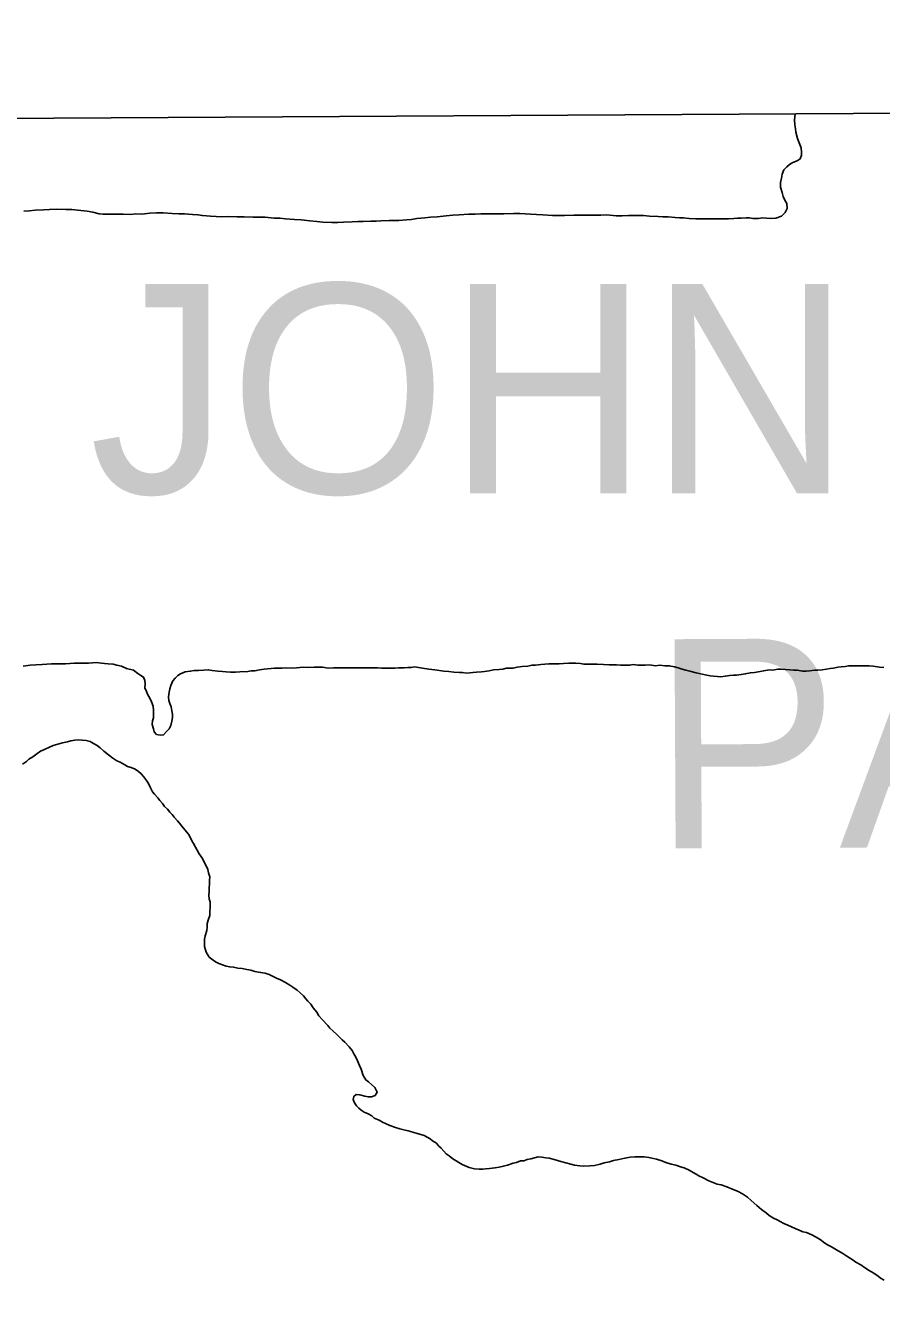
# Model space of a CAD drawing. Extents: x 3477039 to 3515015, y 546746 to 572297.
# Drawn here: x 3497930 to 3498748, y 569260 to 570479 of the extents above; entities that cross this region are included whole.
import ezdxf

# ---------------------------------------------------------------- set-up
doc = ezdxf.new("R2010")
doc.units = 0
for name, color, linetype in [('V-GRID-FRAM', 7, 'Continuous'), ('V-TOPO-GNAM-IDEN', 7, 'Continuous'), ('V-TOPO-SHOR', 7, 'Continuous')]:
    doc.layers.add(name, color=color, linetype=linetype)

msp = doc.modelspace()

# ---------------------------------------------------------------- linework, layer by layer
at = {"layer": 'V-GRID-FRAM'}
msp.add_lwpolyline([(3481168.5, 570290.2), (3512800, 570478.9), (3512916.4, 552296.1), (3481269, 552107.3), (3481168.5, 570290.2)], dxfattribs=at)
at = {"layer": 'V-TOPO-SHOR'}
for points in [[(3498665.8, 570394.6), (3498665.1, 570388.7), (3498665.4, 570384), (3498666.2, 570380.1), (3498666.5, 570377), (3498668.1, 570370.8), (3498669.6, 570366.9), (3498671.5, 570361.9), (3498671.9, 570358), (3498671.8, 570354.9), (3498670.7, 570351.4), (3498667.9, 570349.5), (3498663.6, 570347.9), (3498660.5, 570346), (3498657.8, 570343.7), (3498655.1, 570341), (3498653.5, 570336.7), (3498652.7, 570332.9), (3498651.9, 570329), (3498651.9, 570324.3), (3498653.4, 570319.3), (3498654.5, 570315.4), (3498656, 570311.9), (3498658, 570308.8), (3498658.3, 570304.1), (3498656.4, 570300.2), (3498652.8, 570296.8), (3498647.4, 570294.9), (3498642.7, 570294.5), (3498638.5, 570294.9), (3498634.6, 570295), (3498630.7, 570294.6), (3498625.3, 570294.6), (3498622.2, 570295), (3498619.1, 570295.1), (3498614.4, 570294.7), (3498610.9, 570294.7), (3498607.4, 570294.3), (3498602, 570294), (3498598.5, 570294), (3498595, 570294), (3498589.9, 570294.1), (3498586.5, 570294.1), (3498581.4, 570294.1), (3498578.3, 570294.1), (3498575.2, 570294.2), (3498570.9, 570294.2), (3498564.7, 570294.6), (3498559.3, 570295), (3498555.4, 570295.1), (3498551.1, 570295.5), (3498544.6, 570295.9), (3498539.5, 570295.9), (3498534.9, 570296.4), (3498526.7, 570296.8), (3498520.9, 570297.2), (3498515.5, 570297.3), (3498506.5, 570297.3), (3498500.7, 570297), (3498494.9, 570297), (3498486, 570297.8), (3498480.1, 570297.5), (3498474.3, 570297.5), (3498465.4, 570297.6), (3498460, 570297.6), (3498454.5, 570297.7)], [(3498454.5, 570297.7), (3498445.6, 570297.3), (3498439.4, 570297.4), (3498433.9, 570297.4), (3498424.6, 570297.8), (3498418.8, 570298.3), (3498413, 570298.7), (3498402.9, 570299.1), (3498396.7, 570299.2), (3498387.4, 570298.9), (3498381.2, 570298.9), (3498375, 570298.9), (3498365.6, 570299), (3498360.2, 570298.6), (3498354, 570298.7), (3498344.7, 570298), (3498338.9, 570297.6), (3498332.3, 570296.9), (3498323.7, 570296.2), (3498317.5, 570295.8), (3498312.1, 570295.1), (3498304.3, 570294.3), (3498299.2, 570293.6), (3498294.6, 570293.2), (3498287.2, 570292.5), (3498282.2, 570292.5), (3498277.9, 570292.6), (3498270.1, 570292.2), (3498265.5, 570291.9), (3498260.4, 570291.9), (3498253.1, 570291.6), (3498248, 570291.6), (3498242.6, 570291.2), (3498234.4, 570290.9), (3498229, 570290.6), (3498223.2, 570290.6), (3498214.6, 570291), (3498208.8, 570291.5), (3498202.2, 570292.3), (3498193.7, 570293.1), (3498187.5, 570293.5), (3498178.9, 570294), (3498173.5, 570294.8), (3498168.1, 570294.8), (3498159.5, 570295.7), (3498153.7, 570295.7), (3498147.9, 570295.7), (3498139.4, 570296.2), (3498132.8, 570296.2), (3498123.8, 570296.3), (3498118, 570295.9), (3498112.6, 570296.3), (3498107.2, 570296.8), (3498099.4, 570297.2), (3498095.1, 570298), (3498090.1, 570298.4), (3498082.3, 570298.9), (3498076.9, 570298.9), (3498070.7, 570299.3), (3498061.8, 570299.8), (3498055.6, 570299.8), (3498049.3, 570299.5), (3498041.6, 570298.7), (3498035.8, 570298.8), (3498031.1, 570298.4), (3498023.7, 570298.5), (3498019.5, 570298.5), (3498014.4, 570298.5), (3498007.8, 570298.6), (3498004.7, 570298.6), (3498000.8, 570299), (3497994.6, 570300.6), (3497989.2, 570301.4), (3497983.4, 570302.2), (3497974.8, 570303), (3497969, 570303.1), (3497960.1, 570303.5), (3497953.5, 570303.2), (3497947.7, 570302.8), (3497939.5, 570302.5), (3497934.1, 570301.7), (3497928.7, 570301.4)], [(3497928.3, 569866.7), (3497934.9, 569867.5), (3497940.4, 569867.8), (3497946.2, 569868.2), (3497950.9, 569868.5), (3497955.1, 569868.9), (3497958.6, 569868.9), (3497964.8, 569868.8), (3497968.7, 569868.8), (3497976.9, 569869.5), (3497980, 569869.5), (3497984.3, 569869.5), (3497987.4, 569869.5), (3497990.5, 569869.4), (3497994.4, 569869.8), (3497997.9, 569870.2), (3498002.9, 569869.4), (3498006, 569869.3), (3498009.5, 569868.9), (3498014.2, 569868.5), (3498017.7, 569867.7), (3498022.3, 569866.5), (3498027, 569864.5), (3498033.6, 569862.9), (3498037.8, 569859.8), (3498040.5, 569857.8), (3498043.2, 569856.3), (3498044.4, 569852.8), (3498044.7, 569849.3), (3498044.3, 569845.8), (3498045.9, 569842.3), (3498047.4, 569839.2), (3498049.3, 569836), (3498050.8, 569832.5), (3498052.4, 569828.3), (3498052.7, 569824.4), (3498052.7, 569820.5), (3498052.7, 569817.4), (3498051.9, 569814.3), (3498051.5, 569810.8), (3498052.6, 569806.9), (3498053.4, 569803.8), (3498055.7, 569801.4), (3498059.2, 569800.6), (3498062.3, 569801), (3498065.4, 569804.5), (3498067.8, 569806.8), (3498069.3, 569809.9), (3498070.1, 569814.2), (3498070.9, 569817.7), (3498071, 569820.8), (3498070.2, 569823.9), (3498069.5, 569827.8), (3498068.3, 569830.9)], [(3498068.3, 569830.9), (3498067.5, 569834), (3498067.2, 569837.5), (3498067.6, 569841.8), (3498068.4, 569844.9), (3498069.2, 569848.3), (3498071.2, 569852.6), (3498073.5, 569855.3), (3498075.9, 569857.6), (3498078.6, 569859.2), (3498082.9, 569861.1), (3498087.9, 569861.8), (3498091.8, 569862.6), (3498095.7, 569862.5), (3498100.4, 569862.9), (3498105.4, 569863.3), (3498108.9, 569862.5), (3498114.3, 569862), (3498118.6, 569861.6), (3498122.1, 569861.2), (3498126.4, 569860.8), (3498131, 569860.8), (3498135.3, 569861.1), (3498142.7, 569861.5), (3498146.2, 569862.2), (3498149.7, 569862.2), (3498154, 569863), (3498158.6, 569863.7), (3498161.7, 569864.1), (3498165.2, 569864.4), (3498168.3, 569864.8), (3498172.6, 569864.8), (3498175.7, 569864.8), (3498178.8, 569865.1), (3498184.6, 569864.7), (3498189.3, 569865.1), (3498192.4, 569865.4), (3498195.9, 569865.8), (3498200.6, 569865.4), (3498206.4, 569865.7), (3498210.7, 569865.7), (3498214.2, 569865.7), (3498219.6, 569864.9), (3498224.7, 569865.2), (3498230.1, 569865.2), (3498234, 569865.2), (3498237.5, 569865.1), (3498244.9, 569865.1), (3498248.3, 569865.1), (3498251.5, 569865), (3498256.1, 569865), (3498261.6, 569865), (3498266.6, 569865), (3498270.5, 569864.9), (3498275.9, 569864.9), (3498279.4, 569864.9), (3498283.3, 569864.8), (3498286.8, 569865.2), (3498292.2, 569865.2), (3498295.7, 569865.5), (3498298.8, 569865.5), (3498302, 569865.9), (3498309.7, 569864.7), (3498315.9, 569863.9), (3498321.7, 569863), (3498330.3, 569861.8), (3498334.9, 569861.4), (3498339.6, 569861), (3498345, 569860.6), (3498348.1, 569860.5), (3498352, 569860.1), (3498357.8, 569860.5), (3498361.3, 569860.9), (3498366, 569861.2), (3498369.1, 569861.6), (3498373.4, 569862.3), (3498377.7, 569863.1), (3498383.1, 569863.4), (3498386.6, 569863.8), (3498390.1, 569864.6), (3498396.3, 569864.9), (3498400.2, 569865.7), (3498404.9, 569866.4), (3498410.3, 569866.8), (3498414.2, 569867.5), (3498417.7, 569867.5), (3498422.8, 569868.2), (3498426.6, 569868.6), (3498430.5, 569869), (3498436.4, 569868.9), (3498440.2, 569868.9), (3498444.5, 569869.3), (3498449.6, 569869.6), (3498453.1, 569869.6), (3498456.2, 569869.6), (3498460.8, 569869.1), (3498463.9, 569868.7), (3498471.3, 569868.7), (3498476.7, 569868.7), (3498482.6, 569868.2), (3498488, 569867.8)], [(3498488, 569867.8), (3498491.1, 569867.8), (3498495, 569867.8), (3498498.9, 569867.7), (3498503.9, 569867.7), (3498507.8, 569867.7), (3498510.9, 569868.1), (3498515.6, 569867.6), (3498518.7, 569867.6), (3498522.6, 569867.6), (3498526.8, 569868), (3498532.3, 569867.1), (3498536.5, 569867.5), (3498541.2, 569867.1), (3498545.5, 569867.1), (3498550.5, 569865.9), (3498554, 569865.1), (3498557.9, 569863.9), (3498561.4, 569862.7), (3498565.3, 569861.9), (3498571.1, 569860.3), (3498574.2, 569859.5), (3498580, 569858.3), (3498584.6, 569857.5), (3498587.8, 569857.1), (3498591.6, 569856.7), (3498594.7, 569856.6), (3498599, 569857), (3498603.3, 569857.8), (3498606.8, 569858.1), (3498609.9, 569858.1), (3498614.2, 569858.8), (3498618.1, 569859.2), (3498623.1, 569860.3), (3498627, 569860.7), (3498632.4, 569861.5), (3498635.9, 569862.2), (3498641, 569863), (3498644.5, 569862.9), (3498649.2, 569863.7), (3498652.3, 569863.7), (3498656.5, 569863.6), (3498660.8, 569863.2), (3498664.3, 569862.8), (3498668.2, 569862.8), (3498672.8, 569862), (3498676.3, 569861.9), (3498679.4, 569862.3), (3498684.5, 569862.7), (3498687.6, 569862.7), (3498691.5, 569863), (3498695.8, 569863.8), (3498699.3, 569864.5), (3498702.4, 569864.9), (3498706.6, 569865.6), (3498709.8, 569866), (3498713.6, 569866.4), (3498717.1, 569867.1), (3498722.2, 569867.1), (3498726.1, 569867.1), (3498731.1, 569867), (3498736.6, 569867), (3498740.4, 569866.6), (3498746.3, 569865.8), (3498750.5, 569865.4)], [(3498101.4, 569678.8), (3498099.5, 569682.7), (3498096.4, 569687.4), (3498094.5, 569690.9), (3498093, 569693.6), (3498091, 569697.1), (3498089.5, 569699.8), (3498087.6, 569703.3), (3498086.1, 569706.1), (3498084.1, 569708.4), (3498079.9, 569713.9), (3498077.6, 569716.6), (3498075.7, 569718.9), (3498072.6, 569722.4), (3498070.6, 569724.8), (3498068.3, 569727.1), (3498066, 569729.9), (3498063.3, 569732.6), (3498061.4, 569735.3), (3498058.7, 569738.4), (3498056.8, 569740.8), (3498053.7, 569744.3), (3498051.8, 569746.6), (3498049.9, 569750.5), (3498047.9, 569754.4), (3498046, 569757.5), (3498043.3, 569761.1), (3498041, 569763.8), (3498038.3, 569766.1), (3498035.2, 569768.1), (3498031.3, 569769.7), (3498027.9, 569770.9), (3498025.2, 569772.4), (3498020.9, 569774.8), (3498017.8, 569776.3), (3498013.9, 569778.7), (3498009.7, 569781.8), (3498005.4, 569785.4), (3498001.6, 569788.5), (3497998.9, 569790.8), (3497995.4, 569792.8), (3497992.3, 569794.8), (3497988.4, 569795.6), (3497984.6, 569796), (3497981.1, 569796.4), (3497977.6, 569796), (3497973.7, 569795.3), (3497970.6, 569794.5), (3497965.9, 569793.4), (3497961.2, 569792.2), (3497957, 569790.7), (3497953.5, 569789.2), (3497949.2, 569787.3), (3497944.9, 569785.4), (3497941.4, 569783), (3497937.5, 569780), (3497933.6, 569777.7), (3497931.3, 569775.7), (3497927.7, 569773)], [(3498304.7, 569420.2), (3498300.4, 569421.4), (3498296.2, 569422.6), (3498291.9, 569423.7), (3498288, 569424.5), (3498284.1, 569425.7), (3498278.7, 569427.7), (3498274.5, 569429.7), (3498271.4, 569430.9), (3498268.3, 569432.8), (3498263.6, 569434.8), (3498261.3, 569436.8), (3498257.8, 569438.7), (3498254, 569440.3), (3498251.3, 569442.2), (3498248.9, 569444.2), (3498246.6, 569446.5), (3498244.7, 569449.3), (3498243.6, 569452.4), (3498244, 569455.5), (3498246.3, 569457.4), (3498249.8, 569457), (3498254.5, 569455.8), (3498257.9, 569455), (3498261, 569455), (3498264.5, 569456.5), (3498266.5, 569459.6), (3498264.2, 569463.9), (3498261.1, 569467), (3498258, 569469.4), (3498255.7, 569471.3), (3498253, 569475.6), (3498251.1, 569481.4), (3498249.6, 569485), (3498247.7, 569489.6), (3498246.2, 569493.1), (3498244.2, 569496.2), (3498242.7, 569499.4), (3498239.6, 569502.9), (3498235.4, 569507.2), (3498233.1, 569509.5), (3498228, 569514.6), (3498224.2, 569518.1), (3498221.1, 569520.8), (3498219.2, 569523.2), (3498214.2, 569528.6), (3498210.7, 569532.5), (3498208.8, 569536.1), (3498205.3, 569540.3), (3498203, 569543.5), (3498200.3, 569546.6), (3498198.4, 569548.9), (3498196.1, 569551.7), (3498193, 569554.4), (3498189.9, 569557.1), (3498186, 569559.9), (3498182.9, 569561.8), (3498178.7, 569564.2), (3498174, 569566.9), (3498170.2, 569568.5), (3498166.3, 569570.5), (3498163.2, 569572.1), (3498159.3, 569573.2), (3498155.1, 569574), (3498149.6, 569574.9), (3498145.8, 569576), (3498141.9, 569576.8), (3498137.6, 569577.6), (3498133.4, 569578.1), (3498129.1, 569578.9), (3498125.6, 569579.3), (3498122.1, 569580.1), (3498118.6, 569581.3), (3498115.2, 569582.5), (3498112.1, 569584), (3498108.6, 569586.8), (3498105.9, 569588.7), (3498103.2, 569593.4), (3498101.3, 569598.8), (3498101.3, 569602.3), (3498101.3, 569605.8), (3498102.1, 569608.9), (3498103.7, 569614), (3498104.1, 569617.1), (3498104.1, 569620.6), (3498105.3, 569624.8), (3498106.5, 569628.3), (3498106.5, 569631.8), (3498107, 569636.4), (3498107, 569641.1), (3498105.8, 569644.2), (3498105.5, 569647.7), (3498105.9, 569651.2), (3498105.9, 569655.1), (3498106.3, 569658.2), (3498106.3, 569661.7), (3498106.4, 569665.2), (3498105.2, 569669.1), (3498104.5, 569672.2), (3498102.9, 569675.7), (3498101.4, 569678.8)], [(3498705.3, 569308.9), (3498700.6, 569311.7), (3498697.5, 569313.3), (3498693.3, 569316), (3498690.6, 569318), (3498686, 569321.1), (3498681.7, 569323.1), (3498676.7, 569325.4), (3498673.2, 569326.2), (3498669.7, 569327.8), (3498665.8, 569329.4), (3498662.3, 569331), (3498658.9, 569332.5), (3498655, 569334.1), (3498651.5, 569336.1), (3498648.8, 569337.6), (3498645.3, 569339.2), (3498641.1, 569341.6), (3498638.4, 569343.9), (3498633.7, 569347.4), (3498631.4, 569349.4), (3498629.1, 569351.3), (3498623.7, 569356), (3498620.2, 569359.2), (3498615.6, 569362.3), (3498610.9, 569365), (3498606.7, 569366.6), (3498600.5, 569369), (3498595.1, 569371), (3498591.2, 569371.8), (3498588.1, 569373), (3498583.4, 569374.9), (3498578, 569377.7), (3498573.8, 569379.6), (3498571.1, 569381.2), (3498568.4, 569382.8), (3498564.5, 569385.1), (3498559.8, 569387.1), (3498556.4, 569388.3), (3498551.7, 569389.9), (3498547.4, 569390.7), (3498542.4, 569392.3), (3498538.5, 569393.8), (3498533.5, 569395.4), (3498530.4, 569396.2), (3498526.1, 569397), (3498521.5, 569397.8), (3498516.8, 569397.9), (3498512.6, 569397.9), (3498508.3, 569397.5), (3498503.2, 569396.4), (3498497.4, 569395.3), (3498492.4, 569394.1), (3498488.5, 569393), (3498483.4, 569391.9), (3498479.5, 569390.7), (3498474.1, 569389.6), (3498469.8, 569389.2), (3498464, 569388.9), (3498460.1, 569389.3), (3498455.1, 569389.7), (3498451.6, 569390.9), (3498446.6, 569392.1), (3498441.9, 569393.3), (3498438.8, 569394.1), (3498435.7, 569395.3), (3498430.7, 569396.5), (3498427.6, 569396.9), (3498423.7, 569397.3), (3498420.2, 569397.7), (3498416.7, 569396.9), (3498413.2, 569395.8), (3498409.7, 569395.1), (3498406.6, 569393.9), (3498403.5, 569393.9), (3498399.6, 569392.4), (3498396.5, 569391.6), (3498391, 569389.7), (3498387.1, 569389), (3498382.9, 569387.8), (3498379, 569387.1), (3498373.9, 569386.7), (3498370.4, 569386.4), (3498367.3, 569386), (3498363.8, 569386), (3498359.6, 569386.4), (3498354.2, 569387.6), (3498347.6, 569390.4), (3498344.5, 569392.4), (3498341.8, 569393.9), (3498338.7, 569395.9), (3498335.2, 569398.6), (3498332.5, 569400.6), (3498327.5, 569406.1), (3498325.2, 569408.4), (3498323.2, 569410.7), (3498319.4, 569413.1), (3498317.1, 569415), (3498311.3, 569418.2), (3498308.2, 569419), (3498304.7, 569420.2)], [(3498750.9, 569279.9), (3498747.4, 569281.9), (3498744.7, 569284.2), (3498740.5, 569287), (3498736.6, 569289), (3498732, 569292.1), (3498728.5, 569294.4), (3498723.8, 569297.2), (3498720.4, 569299.5), (3498715.3, 569302.7), (3498711.5, 569305.4), (3498705.3, 569308.9)]]:
    msp.add_lwpolyline(points, dxfattribs=at)

# ---------------------------------------------------------------- texts
at = {"layer": 'V-TOPO-GNAM-IDEN'}
msp.add_text('JOHN', height=200, dxfattribs=at).set_placement((3497991.4, 570031.8))
msp.add_text('PARISH,', height=200, rotation=0.3, dxfattribs=at).set_placement((3498529.7, 569692.3))

doc.saveas('drawing.dxf')
